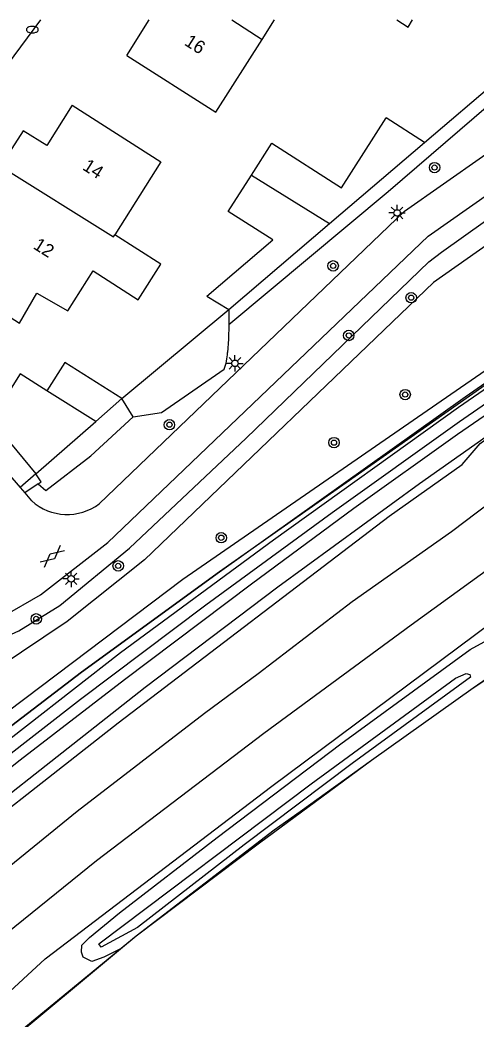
# Model space of a CAD drawing. Extents: x 136000 to 141000, y 400494 to 402006.
# Drawn here: x 138604.2 to 138639.1, y 401923.5 to 402000 of the extents above; entities that cross this region are included whole.
import ezdxf

# ---------------------------------------------------------------- set-up
doc = ezdxf.new("R2010")
doc.units = 0
for name, color, linetype in [('gg-afsc-erfafscheiding', 7, 'Continuous'), ('gg-afsc-hekwerk', 7, 'Continuous'), ('gg-anno-huisnummerreeks BGT', 7, 'Continuous'), ('gg-aspt-spoorlijn', 7, 'Continuous'), ('gg-bbg-bijgebouw', 7, 'Continuous'), ('gg-bbg-gedigitaliseerde bebouwing', 7, 'Continuous'), ('gg-bbg-gedigitaliseerde bijgebouw', 7, 'Continuous'), ('gg-bbg-hoofdgebouw', 7, 'Continuous'), ('gg-bbg-luifel en loopbrug', 7, 'Continuous'), ('gg-bbg-tussenscheiding', 7, 'Continuous'), ('gg-knt-bronhoudergrens', 7, 'Continuous'), ('gg-knt-verharding', 7, 'Continuous'), ('gt-grn-groengrens', 7, 'Continuous'), ('gt-grn-vlakafsluiter', 7, 'Continuous'), ('gt-symb-boom', 7, 'Continuous'), ('gt-symb-brandkraan', 7, 'Continuous'), ('gt-symb-gesloten verharding', 7, 'Continuous'), ('gt-symb-lichtmast', 7, 'Continuous'), ('gx-grn-maaiveld', 7, 'Continuous')]:
    doc.layers.add(name, color=color, linetype=linetype)

# ---------------------------------------------------------------- blocks, each defined once
blk = doc.blocks.new('gt0-BR')
at = {"layer": 'gt-symb-brandkraan'}
for centre, radius, start, end in [((-0.244, 0), 0.206, 107.56694, 252.43307), ((0.599, -2.664), 3, 106.89205, 107.56694), ((0, -0.691), 0.938, 73.10799, 106.89205), ((-0.599, -2.664), 3, 72.43309, 73.10799), ((0.244, 0), 0.206, 287.56695, 72.43309), ((0.599, 2.664), 3, 252.43307, 253.10797), ((0, 0.691), 0.938, 253.10797, 286.89206), ((-0.599, 2.664), 3, 286.89206, 287.56695)]:
    blk.add_arc(centre, radius, start, end, dxfattribs=at)
blk = doc.blocks.new('gt0-LMAST')
at = {"layer": 'gt-symb-lichtmast'}
for p, q in [((-0.182, 0.173), (-0.447, 0.438)), ((-0.005, 0.246), (-0.005, 0.621)), ((0.172, 0.173), (0.437, 0.438)), ((-0.255, -0.004), (-0.63, -0.004)), ((-0.182, -0.181), (-0.447, -0.446)), ((-0.005, -0.254), (-0.005, -0.629)), ((0.437, -0.446), (0.172, -0.181)), ((0.245, -0.004), (0.62, -0.004))]:
    blk.add_line(p, q, dxfattribs=at)
blk.add_circle((-0.005, -0.004), 0.25, dxfattribs=at)
blk = doc.blocks.new('gt0-BOOM')
at = {"layer": 'gt-symb-boom'}
for radius in [0.4, 0.2]:
    blk.add_circle((0, 0), radius, dxfattribs=at)
blk = doc.blocks.new('gt0-GESVH1')
at = {"layer": 'gt-symb-gesloten verharding'}
for p, q in [((-0.992, -0.261), (0.008, 0.239)), ((0.008, -0.261), (-0.992, 0.239)), ((0.008, 0.239), (1.008, -0.261)), ((1.008, 0.239), (0.008, -0.261))]:
    blk.add_line(p, q, dxfattribs=at)

msp = doc.modelspace()

# ---------------------------------------------------------------- linework, layer by layer
at = {"layer": 'gg-afsc-erfafscheiding'}
for p, q in [((138635.11, 401990.62), (138644.246, 401998.418)), ((138611.965, 401971.015), (138620.149, 401977.85))]:
    msp.add_line(p, q, dxfattribs=at)
at = {"layer": 'gg-afsc-hekwerk'}
for points in [[(138543.628, 401894.419), (138548.683, 401899.445), (138554.107, 401904.62), (138559.617, 401909.731), (138563.306, 401913.1), (138567.05, 401916.376), (138572.716, 401921.313), (138591.567, 401936.837), (138608.864, 401950.084), (138619.428, 401957.749), (138638.233, 401971.156), (138657.945, 401984.823), (138674.655, 401995.801), (138677.881, 402000)], [(138537.43, 401860.788), (138559.843, 401883.403), (138573.354, 401896.248), (138575.594, 401898.265), (138588.235, 401909.425), (138591.766, 401912.444), (138596.784, 401916.503), (138601.579, 401920.485), (138613.056, 401929.897), (138623.622, 401938.014), (138625.603, 401939.418), (138631.048, 401943.337), (138638.839, 401948.883), (138642.855, 401951.523), (138655.176, 401959.93), (138657.604, 401961.576), (138673.065, 401971.872), (138681.336, 401977.128), (138690.348, 401982.527), (138697.7, 401986.93), (138699.339, 401982.758)]]:
    msp.add_lwpolyline(points, dxfattribs=at)
at = {"layer": 'gg-aspt-spoorlijn'}
for points in [[(138442.139, 401757.215), (138460.029, 401781.877), (138473.01, 401798.724), (138483.507, 401811.729), (138489.254, 401818.677), (138499.773, 401830.922), (138505.761, 401837.668), (138516.376, 401849.34), (138530.715, 401864.471), (138546.736, 401880.332), (138555.581, 401888.866), (138559.84, 401892.786), (138575.434, 401906.844), (138587.046, 401916.82), (138595.77, 401924.17), (138610.022, 401935.658), (138622.815, 401945.419), (138634.098, 401953.704), (138647.438, 401963.384), (138652.812, 401967.103), (138660.207, 401972.115), (138674.33, 401981.454), (138686.212, 401988.946), (138704.793, 402000)], [(138527.089, 401866.16), (138545.119, 401884.121), (138553.914, 401892.546), (138564.692, 401902.369), (138576.189, 401912.586), (138581.127, 401916.866), (138593.848, 401927.508), (138608.536, 401939.43), (138618.282, 401946.943), (138622.388, 401949.974), (138629.582, 401955.493), (138637.181, 401960.858), (138642.21, 401964.642), (138657.714, 401975.258), (138663.289, 401978.952), (138668.997, 401982.537), (138679.262, 401989.273), (138683.965, 401992.195), (138696.996, 402000)]]:
    msp.add_lwpolyline(points, dxfattribs=at)
at = {"layer": 'gg-bbg-bijgebouw'}
for p, q in [((138635.11, 401990.62), (138632.182, 401992.512)), ((138627.837, 401984.412), (138635.11, 401990.62)), ((138620.149, 401977.85), (138627.837, 401984.412)), ((138618.47, 401978.87), (138620.149, 401977.85)), ((138609.965, 401969.261), (138606.23, 401971.613)), ((138601.948, 401969.364), (138605.384, 401965.249)), ((138605.384, 401965.249), (138609.965, 401969.261))]:
    msp.add_line(p, q, dxfattribs=at)
msp.add_lwpolyline([(138606.23, 401971.613), (138604.178, 401972.905), (138601.948, 401969.364)], dxfattribs=at)
at = {"layer": 'gg-bbg-gedigitaliseerde bebouwing'}
msp.add_line((138622.698, 401998.513), (138623.644, 402000), dxfattribs=at)
for points in [[(138633.001, 402000), (138633.851, 401999.461), (138634.193, 402000)], [(138612.33, 401997.29), (138619.158, 401992.949), (138622.698, 401998.513)], [(138608.169, 401993.47), (138614.946, 401989.152), (138611.418, 401983.559)], [(138613.205, 401978.591), (138614.94, 401981.315), (138611.418, 401983.559)]]:
    msp.add_lwpolyline(points, dxfattribs=at)
at = {"layer": 'gg-bbg-gedigitaliseerde bijgebouw'}
for points in [[(138621.884, 401988.132), (138623.437, 401990.562), (138628.763, 401987.16), (138632.182, 401992.512)], [(138618.47, 401978.87), (138623.502, 401983.165), (138620.099, 401985.339), (138621.884, 401988.132)]]:
    msp.add_lwpolyline(points, dxfattribs=at)
at = {"layer": 'gg-bbg-hoofdgebouw'}
msp.add_line((138612.33, 401997.29), (138614.046, 402000), dxfattribs=at)
for points in [[(138608.169, 401993.47), (138606.209, 401990.4), (138604.4, 401991.52), (138602.687, 401988.818)], [(138599.526, 401979.715), (138604.135, 401976.782), (138605.461, 401979.094), (138607.818, 401977.742), (138609.758, 401980.787), (138613.205, 401978.591)]]:
    msp.add_lwpolyline(points, dxfattribs=at)
at = {"layer": 'gg-bbg-luifel en loopbrug'}
msp.add_line((138611.965, 401971.015), (138609.965, 401969.261), dxfattribs=at)
msp.add_lwpolyline([(138611.965, 401971.015), (138607.589, 401973.771), (138606.23, 401971.613)], dxfattribs=at)
at = {"layer": 'gg-bbg-tussenscheiding'}
for p, q in [((138620.36, 402000), (138622.698, 401998.513)), ((138621.884, 401988.132), (138627.837, 401984.412))]:
    msp.add_line(p, q, dxfattribs=at)
msp.add_lwpolyline([(138602.687, 401988.818), (138611.317, 401983.398), (138611.418, 401983.559)], dxfattribs=at)
at = {"layer": 'gg-knt-bronhoudergrens'}
msp.add_lwpolyline([(138674.655, 401995.801), (138657.945, 401984.823), (138619.428, 401957.749), (138608.864, 401950.084), (138591.567, 401936.837), (138578.233, 401926.24), (138573.511, 401922.307)], dxfattribs=at)
at = {"layer": 'gg-knt-verharding'}
for p, q in [((138593.584, 401976.506), (138604.179, 401964.211)), ((138604.179, 401964.211), (138604.536, 401963.797)), ((138604.536, 401963.797), (138605.059, 401963.19))]:
    msp.add_line(p, q, dxfattribs=at)
for points in [[(138588.231, 401947.826), (138602.898, 401954.37), (138605.731, 401956.01), (138610.879, 401960.01), (138635.389, 401983.44), (138658.973, 402000)], [(138610.228, 401962.97), (138633.58, 401985.37), (138654.464, 402000)]]:
    msp.add_lwpolyline(points, dxfattribs=at)
msp.add_arc((138607.777, 401966.211), 4.063, 228.02094, 307.10482, dxfattribs=at)
at = {"layer": 'gt-grn-groengrens'}
for p, q in [((138620.149, 401977.85), (138620.153, 401976.695)), ((138612.828, 401969.612), (138611.965, 401971.015)), ((138605.384, 401965.249), (138604.179, 401964.211)), ((138605.556, 401964.486), (138604.536, 401963.797))]:
    msp.add_line(p, q, dxfattribs=at)
for points in [[(138664.39, 402000), (138635.796, 401979.901), (138613.679, 401958.669), (138607.781, 401953.951), (138602.473, 401950.412), (138581.535, 401941.27), (138580.356, 401935.962), (138573.573, 401924.756), (138589.055, 401936.404), (138604.537, 401948.053), (138616.628, 401957.194), (138637.123, 401971.349), (138657.618, 401985.504), (138677.363, 401999.326)], [(138580.918, 401942.962), (138599.544, 401951.195), (138604.078, 401953.246), (138607.209, 401955.189), (138612.552, 401959.561), (138621.458, 401967.982), (138635.438, 401981.476), (138636.41, 401982.231), (138654.384, 401995.024), (138661.488, 402000)], [(138620.153, 401976.695), (138632.345, 401986.861), (138645.48, 401998.204)], [(138620.153, 401976.695), (138620.127, 401975.561), (138620.042, 401974.538)], [(138612.828, 401969.612), (138615.004, 401969.96), (138619.78, 401973.271)], [(138605.556, 401964.486), (138606.143, 401963.983), (138609.587, 401966.639), (138612.828, 401969.612)], [(138605.556, 401964.486), (138605.794, 401964.647), (138605.384, 401965.249)]]:
    msp.add_lwpolyline(points, dxfattribs=at)
msp.add_arc((138616.292, 401974.653), 3.752, 338.38823, 358.24499, dxfattribs=at)
at = {"layer": 'gt-grn-vlakafsluiter'}
msp.add_line((138603.21, 401996.574), (138605.749, 402000), dxfattribs=at)
at = {"layer": 'gx-grn-maaiveld'}
for points in [[(138537.811, 401882.658), (138545.108, 401889.487), (138546.942, 401891.949), (138548.063, 401893.819), (138550.202, 401895.546), (138554.644, 401898.413), (138570.216, 401912.174), (138584.369, 401924.298), (138590.811, 401929.614), (138593.003, 401932.608), (138594.605, 401933.699), (138596.369, 401934.205), (138611.68, 401946.211), (138632.401, 401962.014), (138637.992, 401965.964), (138639.371, 401967.572), (138640.124, 401968.143), (138642.062, 401968.93), (138682.443, 401996.393), (138683.388, 401996.762), (138684.461, 401996.813), (138689.913, 402000)], [(138547.803, 401875.271), (138552.917, 401879.814), (138558.458, 401884.514), (138560.929, 401887.189), (138564.57, 401891.866), (138571.752, 401898.69), (138593.085, 401917.247), (138597.383, 401920.424), (138600.364, 401921.924), (138602.078, 401923.328), (138602.721, 401925.037), (138606.102, 401928.147), (138623.44, 401941.358), (138642.829, 401955.823), (138644.406, 401956.723), (138645.979, 401956.896), (138647.305, 401957.662), (138649.096, 401959.812), (138685.797, 401984.393), (138687.491, 401984.824), (138688.873, 401985.705), (138691.007, 401987.479), (138708.846, 401998.352), (138711.801, 402000)], [(138656.218, 401981.062), (138637.631, 401968.279), (138629.708, 401962.604), (138621.869, 401956.812), (138612.167, 401949.497), (138604.192, 401943.351), (138598.299, 401938.691), (138590.48, 401932.348), (138582.753, 401925.894), (138574.61, 401918.92)], [(138649.181, 401978.24), (138637.72, 401970.336), (138623.565, 401960.183), (138611.867, 401951.551), (138601.053, 401943.144), (138587.637, 401932.42), (138578.365, 401924.658), (138561.2, 401909.843)], [(138575.474, 401920.802), (138582.541, 401926.807), (138591.42, 401934.183), (138602.553, 401943.171), (138608.797, 401948.024), (138618.375, 401955.223), (138628.038, 401962.306), (138637.786, 401969.273), (138647.791, 401976.181)], [(138578.379, 401920.106), (138591.5, 401931.075), (138592.119, 401932.063), (138592.931, 401932.878), (138595.085, 401934.24), (138613.737, 401948.92), (138623.888, 401956.615), (138634.723, 401964.516), (138642.947, 401970.305)], [(138611.852, 401928.895), (138610.588, 401928.258), (138609.65, 401927.937), (138609.004, 401928.27), (138608.877, 401928.66), (138608.899, 401929.183), (138609.489, 401929.768), (138611.781, 401931.666), (138619.244, 401937.437), (138628.717, 401944.596), (138638.595, 401951.803), (138641.882, 401953.594), (138643.199, 401954.189), (138644.446, 401954.578), (138644.973, 401954.504), (138645.306, 401953.754), (138645.344, 401953.379)], [(138611.852, 401928.895), (138613.056, 401929.897), (138622.477, 401937.013), (138631.048, 401943.337), (138638.839, 401948.883), (138645.344, 401953.379)], [(138626.444, 401941.521), (138637.48, 401949.612), (138638.307, 401949.976), (138638.592, 401949.895), (138638.62, 401949.687), (138629.587, 401943.088), (138621.327, 401936.864), (138613.155, 401930.525), (138610.365, 401929.036), (138610.198, 401929.294), (138626.444, 401941.521)], [(138532.792, 401855.963), (138532.796, 401855.967), (138534.48, 401857.789), (138542.968, 401866.616), (138561.816, 401885.13), (138575.594, 401898.265), (138588.235, 401909.425), (138596.784, 401916.503), (138603.002, 401921.528), (138611.852, 401928.895)]]:
    msp.add_lwpolyline(points, dxfattribs=at)

# ---------------------------------------------------------------- block references
at = {"layer": 'gt-symb-boom'}
for p in [(138635.882, 401988.703), (138628.123, 401981.179), (138634.095, 401978.743), (138629.317, 401975.854), (138633.632, 401971.328), (138615.598, 401969.021), (138628.189, 401967.649), (138619.565, 401960.371), (138611.68, 401958.217), (138605.413, 401954.16)]:
    msp.add_blockref('gt0-BOOM', p, dxfattribs=at)
at = {"layer": 'gt-symb-brandkraan'}
msp.add_blockref('gt0-BR', (138605.116, 401999.263), dxfattribs=at)
at = {"layer": 'gt-symb-gesloten verharding', "rotation": 40.29689620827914}
msp.add_blockref('gt0-GESVH1', (138606.631, 401958.952), dxfattribs=at)
at = {"layer": 'gt-symb-lichtmast'}
for p in [(138633.016, 401985.233), (138620.618, 401973.723), (138608.084, 401957.228)]:
    msp.add_blockref('gt0-LMAST', p, dxfattribs=at)

# ---------------------------------------------------------------- texts
at = {"layer": 'gg-anno-huisnummerreeks BGT'}
for s, rotation, p in [('16', 327.6, (138616.675, 401998.128)), ('14', 327.5, (138608.88, 401988.593)), ('12', 327.9, (138605.108, 401982.547))]:
    msp.add_text(s, height=1, rotation=rotation, dxfattribs=at).set_placement(p)

doc.saveas('drawing.dxf')
